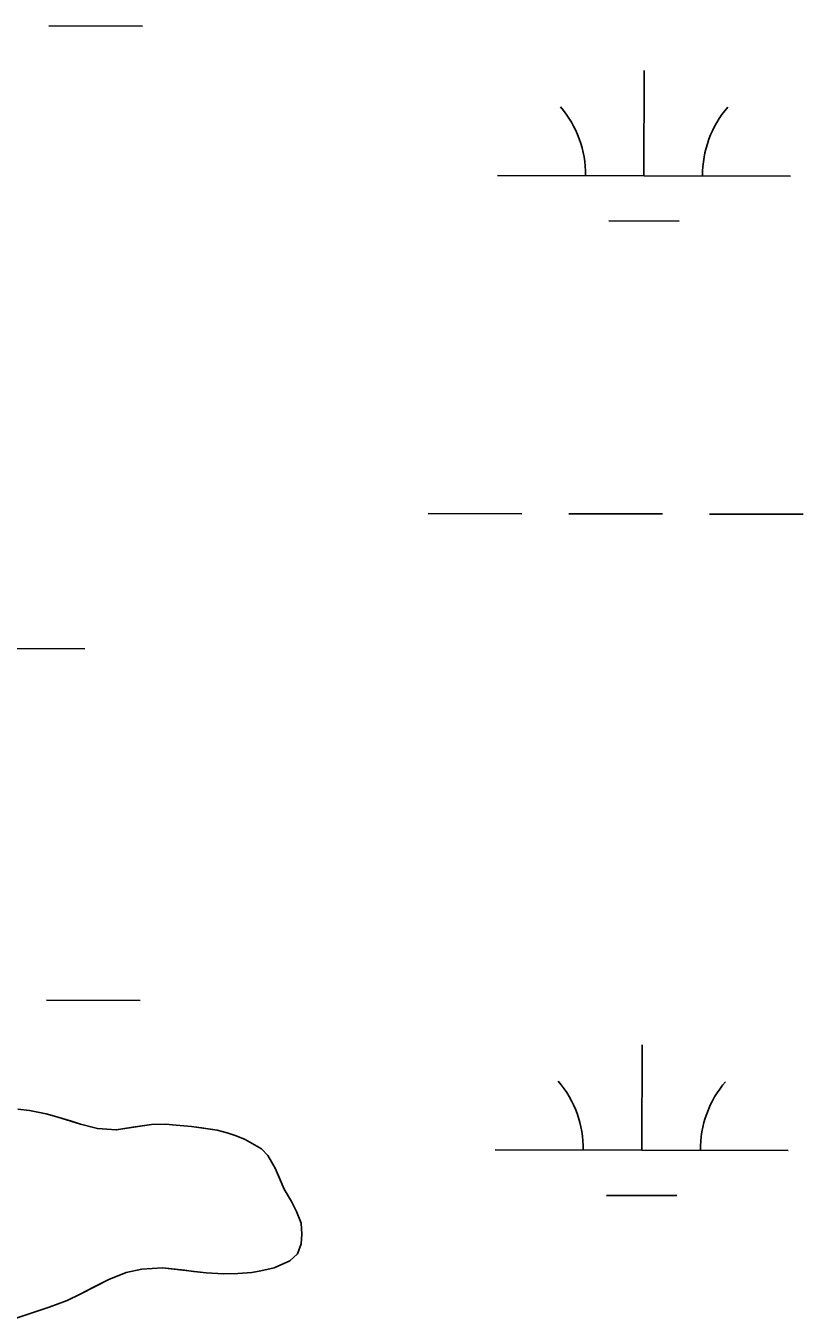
# Model space of a CAD drawing. Extents: x 3180038 to 3217926, y 922069 to 947485.
# Drawn here: x 3210738.7 to 3211004.1, y 936501.7 to 936942.9 of the extents above; entities that cross this region are included whole.
import ezdxf

# ---------------------------------------------------------------- set-up
doc = ezdxf.new("R2010")
doc.units = 0
for name, color, linetype in [('V-SITE-VEGE', 7, 'Continuous'), ('V-TOPO-SHOR', 7, 'Continuous'), ('V-WETL-SWMP', 7, 'Continuous')]:
    doc.layers.add(name, color=color, linetype=linetype)

msp = doc.modelspace()

# ---------------------------------------------------------------- linework, layer by layer
at = {"layer": 'V-SITE-VEGE'}
for p, q in [((3210739.95, 936572.58), (3210735.93, 936573.07)), ((3210745.64, 936571.46), (3210739.95, 936572.58)), ((3210749.27, 936570.46), (3210745.64, 936571.46)), ((3210757.43, 936567.93), (3210749.27, 936570.46)), ((3210763.13, 936566.43), (3210757.43, 936567.93)), ((3210769.6, 936565.96), (3210763.13, 936566.43)), ((3210781.6, 936567.86), (3210769.6, 936565.96)), ((3210786.39, 936567.9), (3210781.6, 936567.86)), ((3210790.01, 936567.54), (3210786.39, 936567.9)), ((3210795.31, 936567.19), (3210790.01, 936567.54)), ((3210803.98, 936565.84), (3210795.31, 936567.19)), ((3210807.48, 936564.96), (3210803.98, 936565.84)), ((3210810.46, 936563.95), (3210807.48, 936564.96)), ((3210813.57, 936562.68), (3210810.46, 936563.95)), ((3210819.16, 936559.49), (3210813.57, 936562.68)), ((3210821.38, 936557.19), (3210819.16, 936559.49)), ((3210823.86, 936552.94), (3210821.38, 936557.19)), ((3210826.89, 936545.72), (3210823.86, 936552.94)), ((3210829.38, 936541.48), (3210826.89, 936545.72)), ((3210831.09, 936538.13), (3210829.38, 936541.48)), ((3210832.67, 936534.13), (3210831.09, 936538.13)), ((3210832.95, 936530.39), (3210832.67, 936534.13)), ((3210832.72, 936527.03), (3210832.95, 936530.39)), ((3210831.46, 936523.65), (3210832.72, 936527.03)), ((3210823.48, 936518.94), (3210828.89, 936521.31)), ((3210828.89, 936521.31), (3210831.46, 936523.65)), ((3210767.02, 936514.88), (3210772.95, 936517.25)), ((3210772.95, 936517.25), (3210778.37, 936518.46)), ((3210778.37, 936518.46), (3210785.35, 936518.9)), ((3210785.35, 936518.9), (3210800.23, 936517.21)), ((3210800.23, 936517.21), (3210806.18, 936516.87)), ((3210806.18, 936516.87), (3210811.08, 936516.9)), ((3210811.08, 936516.9), (3210815.87, 936517.33)), ((3210815.87, 936517.33), (3210818.96, 936517.87)), ((3210818.96, 936517.87), (3210823.48, 936518.94)), ((3210757.49, 936510.02), (3210767.02, 936514.88)), ((3210746.67, 936505.42), (3210752.86, 936507.79)), ((3210752.86, 936507.79), (3210757.49, 936510.02)), ((3210735.46, 936501.71), (3210746.67, 936505.42))]:
    msp.add_line(p, q, dxfattribs=at)
at = {"layer": 'V-TOPO-SHOR'}
for points in [[(3210807.48, 936564.96), (3210803.98, 936565.84), (3210798.68, 936566.7), (3210795.31, 936567.19), (3210790.01, 936567.54), (3210786.39, 936567.9), (3210781.6, 936567.86), (3210775.28, 936566.91), (3210769.6, 936565.96), (3210763.13, 936566.43), (3210757.43, 936567.93), (3210754.32, 936568.95), (3210749.27, 936570.46), (3210745.64, 936571.46), (3210739.95, 936572.58), (3210735.93, 936573.07)], [(3210735.46, 936501.71), (3210741.52, 936503.7), (3210746.67, 936505.42), (3210752.86, 936507.79), (3210757.49, 936510.02), (3210761.61, 936512.13), (3210767.02, 936514.88), (3210772.95, 936517.25), (3210778.37, 936518.46), (3210785.35, 936518.9), (3210792.85, 936518.05), (3210795.96, 936517.69), (3210800.23, 936517.21), (3210806.18, 936516.87), (3210811.09, 936516.9), (3210815.87, 936517.33), (3210818.96, 936517.87), (3210823.48, 936518.94), (3210828.89, 936521.31), (3210831.46, 936523.65), (3210832.72, 936527.03), (3210832.95, 936530.39), (3210832.67, 936534.13), (3210831.09, 936538.13), (3210829.38, 936541.48), (3210826.89, 936545.72), (3210825.31, 936549.46), (3210823.86, 936552.94), (3210821.37, 936557.19), (3210819.16, 936559.49), (3210813.57, 936562.68), (3210810.46, 936563.95), (3210807.48, 936564.96)]]:
    msp.add_lwpolyline(points, dxfattribs=at)
at = {"layer": 'V-WETL-SWMP'}
for p, q in [((3210746.53, 936942.88), (3210778.53, 936942.81)), ((3210949.73, 936891.68), (3210949.81, 936927.68)), ((3210899.73, 936891.79), (3210999.73, 936891.57)), ((3210937.7, 936876.28), (3210961.7, 936876.22)), ((3210876.06, 936776.42), (3210908.06, 936776.34)), ((3210924.06, 936776.31), (3210956.06, 936776.24)), ((3210972.06, 936776.2), (3211004.06, 936776.13)), ((3210658.9, 936730.47), (3210758.9, 936730.25)), ((3210745.78, 936610.21), (3210777.78, 936610.14)), ((3210948.98, 936559.01), (3210949.06, 936595.01)), ((3210898.98, 936559.12), (3210998.98, 936558.89)), ((3210936.95, 936543.6), (3210960.95, 936543.55))]:
    msp.add_line(p, q, dxfattribs=at)
msp.add_lwpolyline([(3210735.46, 936501.71), (3210741.52, 936503.7), (3210746.67, 936505.42), (3210752.86, 936507.79), (3210757.49, 936510.03), (3210761.62, 936512.13), (3210767.02, 936514.88), (3210772.95, 936517.25), (3210778.37, 936518.46), (3210785.35, 936518.9), (3210792.85, 936518.06), (3210795.96, 936517.69), (3210800.23, 936517.21), (3210806.17, 936516.87), (3210811.09, 936516.9), (3210815.87, 936517.33), (3210818.96, 936517.87), (3210823.48, 936518.94), (3210828.89, 936521.31), (3210831.46, 936523.65), (3210832.72, 936527.03), (3210832.96, 936530.39), (3210832.67, 936534.13), (3210831.09, 936538.13), (3210829.38, 936541.48), (3210826.89, 936545.72), (3210825.31, 936549.46), (3210823.86, 936552.94), (3210821.37, 936557.19), (3210819.16, 936559.49), (3210813.57, 936562.68), (3210810.46, 936563.95), (3210807.48, 936564.96), (3210803.98, 936565.84), (3210798.68, 936566.7), (3210795.31, 936567.19), (3210790.01, 936567.54), (3210786.39, 936567.9), (3210781.6, 936567.86), (3210775.28, 936566.91), (3210769.6, 936565.96), (3210763.13, 936566.43), (3210757.43, 936567.93), (3210754.32, 936568.94), (3210749.27, 936570.46), (3210745.64, 936571.46), (3210739.95, 936572.58), (3210735.94, 936573.07)], dxfattribs=at)
for centre, start, end in [((3210894.49, 936892.28), 359.099, 40.6427), ((3211004.97, 936892.03), 139.099, 180.6427), ((3210893.74, 936559.61), 359.099, 40.6427), ((3211004.23, 936559.36), 139.099, 180.6427)]:
    msp.add_arc(centre, 35.25, start, end, dxfattribs=at)

doc.saveas('drawing.dxf')
